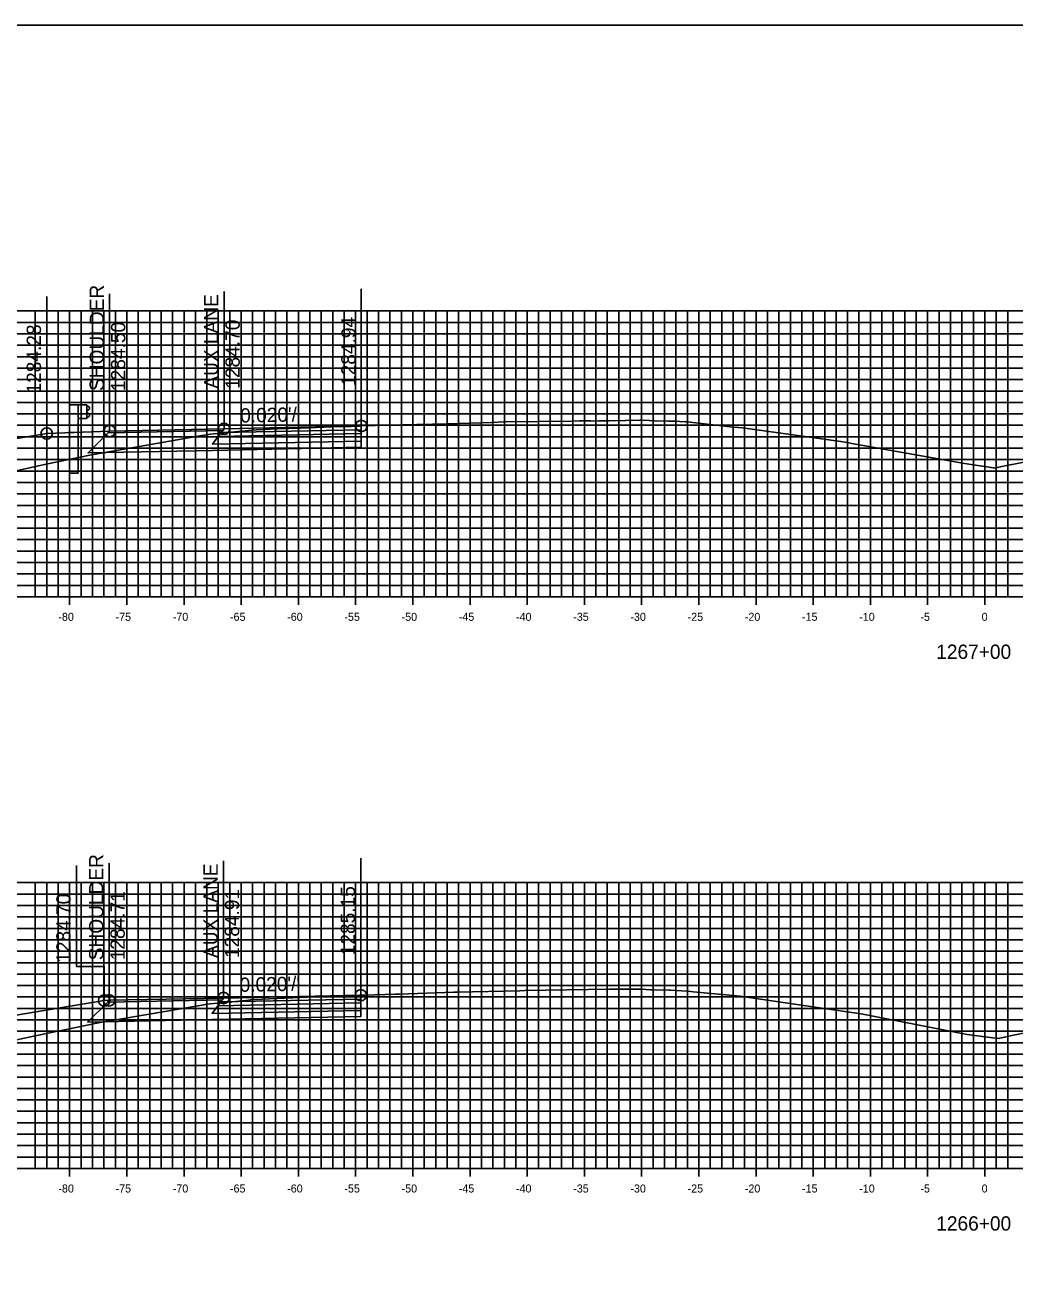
# Model space of a CAD drawing. Extents: x 674939 to 678919, y 750652 to 765176.
# Drawn here: x 678664.6 to 678751.2, y 762076.3 to 762186.3 of the extents above; entities that cross this region are included whole.
import ezdxf

# ---------------------------------------------------------------- set-up
doc = ezdxf.new("R2010")
doc.units = 0
for name, color, linetype in [('R_Alt Surface', 7, 'Continuous'), ('R_Axis', 7, 'Continuous'), ('R_Axis Annot', 7, 'Continuous'), ('R_Exist Surface', 7, 'Continuous'), ('R_Fin Surface', 7, 'Continuous'), ('R_Grid', 7, 'Continuous'), ('R_Guardrail', 7, 'Continuous'), ('R_No Plot', 7, 'Continuous'), ('R_Xsect Elev', 7, 'Continuous'), ('R_Xsect Slope', 7, 'Continuous')]:
    doc.layers.add(name, color=color, linetype=linetype)

msp = doc.modelspace()

# ---------------------------------------------------------------- linework, layer by layer
for points in [[(678666.53, 762150.57), (678652.03, 762148.15), (678638.94, 762143.79)], [(678671.56, 762100.98), (678651.98, 762097.72), (678635.68, 762092.29)]]:
    msp.add_lwpolyline(points)
at = {"layer": 'R_Alt Surface'}
for points in [[(678694.03, 762149.91), (678694.03, 762149.37), (678681.03, 762149.1), (678670.15, 762148.88), (678671.91, 762150.63)], [(678693.98, 762100.12), (678693.98, 762099.58), (678680.98, 762099.32), (678670.1, 762099.09), (678671.86, 762100.84)]]:
    msp.add_lwpolyline(points, dxfattribs=at)
for points in [[(678694.03, 762150.57), (678694.03, 762149.91), (678681.03, 762149.64), (678681.53, 762150.31)], [(678694.03, 762150.9), (678694.03, 762150.57), (678681.53, 762150.31), (678681.78, 762150.65)], [(678693.98, 762101.11), (678693.98, 762100.78), (678681.48, 762100.53), (678681.73, 762100.86)], [(678693.98, 762100.78), (678693.98, 762100.12), (678680.98, 762099.86), (678681.48, 762100.53)]]:
    msp.add_lwpolyline(points, close=True, dxfattribs=at)
at = {"layer": 'R_Axis'}
for p, q in [((678598.53, 762136.29), (678898.53, 762136.29)), ((678668.53, 762135.59), (678668.53, 762136.99)), ((678673.53, 762135.59), (678673.53, 762136.99)), ((678678.53, 762135.59), (678678.53, 762136.99)), ((678683.53, 762135.59), (678683.53, 762136.99)), ((678688.53, 762135.59), (678688.53, 762136.99)), ((678693.53, 762135.59), (678693.53, 762136.99)), ((678698.53, 762135.59), (678698.53, 762136.99)), ((678703.53, 762135.59), (678703.53, 762136.99)), ((678708.53, 762135.59), (678708.53, 762136.99)), ((678713.53, 762135.59), (678713.53, 762136.99)), ((678718.53, 762135.59), (678718.53, 762136.99)), ((678723.53, 762135.59), (678723.53, 762136.99)), ((678728.53, 762135.59), (678728.53, 762136.99)), ((678733.53, 762135.59), (678733.53, 762136.99)), ((678738.53, 762135.59), (678738.53, 762136.99)), ((678743.53, 762135.59), (678743.53, 762136.99)), ((678748.53, 762135.59), (678748.53, 762136.99)), ((678668.53, 762085.59), (678668.53, 762086.99)), ((678673.53, 762085.59), (678673.53, 762086.99)), ((678678.53, 762085.59), (678678.53, 762086.99)), ((678683.53, 762085.59), (678683.53, 762086.99)), ((678688.53, 762085.59), (678688.53, 762086.99)), ((678693.53, 762085.59), (678693.53, 762086.99)), ((678698.53, 762085.59), (678698.53, 762086.99)), ((678703.53, 762085.59), (678703.53, 762086.99)), ((678708.53, 762085.59), (678708.53, 762086.99)), ((678713.53, 762085.59), (678713.53, 762086.99)), ((678718.53, 762085.59), (678718.53, 762086.99)), ((678723.53, 762085.59), (678723.53, 762086.99)), ((678728.53, 762085.59), (678728.53, 762086.99)), ((678733.53, 762085.59), (678733.53, 762086.99)), ((678738.53, 762085.59), (678738.53, 762086.99)), ((678743.53, 762085.59), (678743.53, 762086.99)), ((678748.53, 762085.59), (678748.53, 762086.99)), ((678598.53, 762086.29), (678898.53, 762086.29))]:
    msp.add_line(p, q, dxfattribs=at)
at = {"layer": 'R_Exist Surface'}
for points in [[(678661.59, 762146.82), (678666.47, 762147.89), (678670.31, 762148.69), (678680.1, 762150.39), (678680.66, 762150.49), (678680.85, 762150.51), (678684.17, 762150.83), (678684.53, 762150.86), (678684.85, 762150.89), (678686.69, 762150.97), (678688.7, 762151.05), (678690.78, 762151.14), (678691.56, 762151.16), (678693.15, 762151.2), (678693.87, 762151.22), (678694.03, 762151.23), (678695.25, 762151.26), (678698.89, 762151.36), (678701.6, 762151.43), (678705.4, 762151.55), (678706.48, 762151.58), (678709.55, 762151.61), (678712.49, 762151.66), (678713.1, 762151.67), (678714.08, 762151.68), (678714.33, 762151.66), (678714.82, 762151.69), (678715.68, 762151.69), (678717.16, 762151.71), (678718.38, 762151.74), (678718.4, 762151.74), (678718.47, 762151.74), (678719.19, 762151.7), (678719.65, 762151.67), (678720.88, 762151.66), (678721.5, 762151.65), (678721.88, 762151.63), (678722.37, 762151.6), (678722.45, 762151.59), (678722.51, 762151.58), (678726.26, 762151.17), (678727.35, 762151.08), (678735.94, 762149.87), (678736.5, 762149.79), (678736.91, 762149.71), (678746.74, 762147.95), (678749.28, 762147.56), (678749.33, 762147.55), (678750.3, 762147.75), (678759.84, 762149.62)], [(678662.14, 762097.17), (678665.52, 762097.9), (678671.21, 762099.06), (678679.59, 762100.5), (678680.58, 762100.67), (678680.82, 762100.69), (678683.96, 762100.98), (678683.97, 762100.99), (678684.54, 762101.07), (678684.68, 762101.08), (678689.98, 762101.3), (678690.28, 762101.31), (678692.18, 762101.39), (678693.89, 762101.44), (678693.98, 762101.44), (678694.34, 762101.45), (678696.99, 762101.53), (678697.38, 762101.54), (678702.11, 762101.7), (678702.13, 762101.7), (678702.18, 762101.7), (678702.19, 762101.7), (678702.22, 762101.7), (678702.39, 762101.71), (678707.88, 762101.84), (678708.31, 762101.85), (678715.69, 762101.96), (678715.91, 762101.96), (678718.39, 762101.98), (678718.56, 762101.98), (678718.56, 762101.98), (678719.32, 762101.93), (678719.38, 762101.93), (678719.42, 762101.93), (678720.93, 762101.89), (678721.04, 762101.89), (678722.55, 762101.8), (678722.57, 762101.8), (678723.03, 762101.75), (678727.13, 762101.35), (678734.07, 762100.34), (678737.73, 762099.81), (678744.89, 762098.42), (678746.98, 762098.01), (678749.47, 762097.7), (678749.72, 762097.67), (678750.88, 762097.91), (678760.77, 762099.92)]]:
    msp.add_lwpolyline(points, dxfattribs=at)
at = {"layer": 'R_Fin Surface'}
for points in [[(678629.51, 762144.26), (678630.94, 762143.79), (678638.94, 762143.79), (678652.03, 762148.15), (678666.53, 762150.57), (678672.03, 762150.79), (678682.03, 762150.99), (678694.03, 762151.23)], [(678672.03, 762150.79), (678666.53, 762150.57)], [(678672.03, 762150.79), (678682.03, 762150.99), (678694.03, 762151.23)], [(678633.2, 762092.29), (678634.1, 762092.29), (678635.68, 762092.29), (678651.98, 762097.72), (678671.56, 762100.98), (678671.98, 762101), (678681.98, 762101.2), (678693.98, 762101.44)], [(678671.98, 762101), (678671.56, 762100.98)], [(678671.98, 762101), (678681.98, 762101.2), (678693.98, 762101.44)]]:
    msp.add_lwpolyline(points, dxfattribs=at)
for points in [[(678682.03, 762150.99), (678672.03, 762150.79), (678671.91, 762150.63), (678681.91, 762150.83)], [(678694.03, 762151.23), (678694.03, 762150.9), (678681.78, 762150.65), (678682.03, 762150.99)], [(678681.98, 762101.2), (678671.98, 762101), (678671.86, 762100.84), (678681.86, 762101.04)], [(678693.98, 762101.44), (678693.98, 762101.11), (678681.73, 762100.86), (678681.98, 762101.2)]]:
    msp.add_lwpolyline(points, close=True, dxfattribs=at)
at = {"layer": 'R_Grid'}
for p, q in [((678598.53, 762161.29), (678898.53, 762161.29)), ((678665.53, 762136.29), (678665.53, 762161.29)), ((678666.53, 762136.29), (678666.53, 762161.29)), ((678667.53, 762136.29), (678667.53, 762161.29)), ((678668.53, 762136.29), (678668.53, 762161.29)), ((678669.53, 762136.29), (678669.53, 762161.29)), ((678670.53, 762136.29), (678670.53, 762161.29)), ((678671.53, 762136.29), (678671.53, 762161.29)), ((678672.53, 762136.29), (678672.53, 762161.29)), ((678673.53, 762136.29), (678673.53, 762161.29)), ((678674.53, 762136.29), (678674.53, 762161.29)), ((678675.53, 762136.29), (678675.53, 762161.29)), ((678676.53, 762136.29), (678676.53, 762161.29)), ((678677.53, 762136.29), (678677.53, 762161.29)), ((678678.53, 762136.29), (678678.53, 762161.29)), ((678679.53, 762136.29), (678679.53, 762161.29)), ((678680.53, 762136.29), (678680.53, 762161.29)), ((678681.53, 762136.29), (678681.53, 762161.29)), ((678682.53, 762136.29), (678682.53, 762161.29)), ((678683.53, 762136.29), (678683.53, 762161.29)), ((678684.53, 762136.29), (678684.53, 762161.29)), ((678685.53, 762136.29), (678685.53, 762161.29)), ((678686.53, 762136.29), (678686.53, 762161.29)), ((678687.53, 762136.29), (678687.53, 762161.29)), ((678688.53, 762136.29), (678688.53, 762161.29)), ((678689.53, 762136.29), (678689.53, 762161.29)), ((678690.53, 762136.29), (678690.53, 762161.29)), ((678691.53, 762136.29), (678691.53, 762161.29)), ((678692.53, 762136.29), (678692.53, 762161.29)), ((678693.53, 762136.29), (678693.53, 762161.29)), ((678694.53, 762136.29), (678694.53, 762161.29)), ((678695.53, 762136.29), (678695.53, 762161.29)), ((678696.53, 762136.29), (678696.53, 762161.29)), ((678697.53, 762136.29), (678697.53, 762161.29)), ((678698.53, 762136.29), (678698.53, 762161.29)), ((678699.53, 762136.29), (678699.53, 762161.29)), ((678700.53, 762136.29), (678700.53, 762161.29)), ((678701.53, 762136.29), (678701.53, 762161.29)), ((678702.53, 762136.29), (678702.53, 762161.29)), ((678703.53, 762136.29), (678703.53, 762161.29)), ((678704.53, 762136.29), (678704.53, 762161.29)), ((678705.53, 762136.29), (678705.53, 762161.29)), ((678706.53, 762136.29), (678706.53, 762161.29)), ((678707.53, 762136.29), (678707.53, 762161.29)), ((678708.53, 762136.29), (678708.53, 762161.29)), ((678709.53, 762136.29), (678709.53, 762161.29)), ((678710.53, 762136.29), (678710.53, 762161.29)), ((678711.53, 762136.29), (678711.53, 762161.29)), ((678712.53, 762136.29), (678712.53, 762161.29)), ((678713.53, 762136.29), (678713.53, 762161.29)), ((678714.53, 762136.29), (678714.53, 762161.29)), ((678715.53, 762136.29), (678715.53, 762161.29)), ((678716.53, 762136.29), (678716.53, 762161.29)), ((678717.53, 762136.29), (678717.53, 762161.29)), ((678718.53, 762136.29), (678718.53, 762161.29)), ((678719.53, 762136.29), (678719.53, 762161.29)), ((678720.53, 762136.29), (678720.53, 762161.29)), ((678721.53, 762136.29), (678721.53, 762161.29)), ((678722.53, 762136.29), (678722.53, 762161.29)), ((678723.53, 762136.29), (678723.53, 762161.29)), ((678724.53, 762136.29), (678724.53, 762161.29)), ((678725.53, 762136.29), (678725.53, 762161.29)), ((678726.53, 762136.29), (678726.53, 762161.29)), ((678727.53, 762136.29), (678727.53, 762161.29)), ((678728.53, 762136.29), (678728.53, 762161.29)), ((678729.53, 762136.29), (678729.53, 762161.29)), ((678730.53, 762136.29), (678730.53, 762161.29)), ((678731.53, 762136.29), (678731.53, 762161.29)), ((678732.53, 762136.29), (678732.53, 762161.29)), ((678733.53, 762136.29), (678733.53, 762161.29)), ((678734.53, 762136.29), (678734.53, 762161.29)), ((678735.53, 762136.29), (678735.53, 762161.29)), ((678736.53, 762136.29), (678736.53, 762161.29)), ((678737.53, 762136.29), (678737.53, 762161.29)), ((678738.53, 762136.29), (678738.53, 762161.29)), ((678739.53, 762136.29), (678739.53, 762161.29)), ((678740.53, 762136.29), (678740.53, 762161.29)), ((678741.53, 762136.29), (678741.53, 762161.29)), ((678742.53, 762136.29), (678742.53, 762161.29)), ((678743.53, 762136.29), (678743.53, 762161.29)), ((678744.53, 762136.29), (678744.53, 762161.29)), ((678745.53, 762136.29), (678745.53, 762161.29)), ((678746.53, 762136.29), (678746.53, 762161.29)), ((678747.53, 762136.29), (678747.53, 762161.29)), ((678748.53, 762136.29), (678748.53, 762161.29)), ((678749.53, 762136.29), (678749.53, 762161.29)), ((678750.53, 762136.29), (678750.53, 762161.29)), ((678598.53, 762160.29), (678898.53, 762160.29)), ((678598.53, 762159.29), (678898.53, 762159.29)), ((678598.53, 762158.29), (678898.53, 762158.29)), ((678598.53, 762157.29), (678898.53, 762157.29)), ((678598.53, 762156.29), (678898.53, 762156.29)), ((678598.53, 762155.29), (678898.53, 762155.29)), ((678598.53, 762154.29), (678898.53, 762154.29)), ((678598.53, 762153.29), (678898.53, 762153.29)), ((678598.53, 762152.29), (678898.53, 762152.29)), ((678598.53, 762151.29), (678898.53, 762151.29)), ((678598.53, 762150.29), (678898.53, 762150.29)), ((678598.53, 762149.29), (678898.53, 762149.29)), ((678598.53, 762148.29), (678898.53, 762148.29)), ((678598.53, 762147.29), (678898.53, 762147.29)), ((678598.53, 762146.29), (678898.53, 762146.29)), ((678598.53, 762145.29), (678898.53, 762145.29)), ((678598.53, 762144.29), (678898.53, 762144.29)), ((678598.53, 762143.29), (678898.53, 762143.29)), ((678598.53, 762142.29), (678898.53, 762142.29)), ((678598.53, 762141.29), (678898.53, 762141.29)), ((678598.53, 762140.29), (678898.53, 762140.29)), ((678598.53, 762139.29), (678898.53, 762139.29)), ((678598.53, 762138.29), (678898.53, 762138.29)), ((678598.53, 762137.29), (678898.53, 762137.29)), ((678598.53, 762136.29), (678898.53, 762136.29)), ((678598.53, 762111.29), (678898.53, 762111.29)), ((678665.53, 762086.29), (678665.53, 762111.29)), ((678666.53, 762086.29), (678666.53, 762111.29)), ((678667.53, 762086.29), (678667.53, 762111.29)), ((678668.53, 762086.29), (678668.53, 762111.29)), ((678669.53, 762086.29), (678669.53, 762111.29)), ((678670.53, 762086.29), (678670.53, 762111.29)), ((678671.53, 762086.29), (678671.53, 762111.29)), ((678672.53, 762086.29), (678672.53, 762111.29)), ((678673.53, 762086.29), (678673.53, 762111.29)), ((678674.53, 762086.29), (678674.53, 762111.29)), ((678675.53, 762086.29), (678675.53, 762111.29)), ((678676.53, 762086.29), (678676.53, 762111.29)), ((678677.53, 762086.29), (678677.53, 762111.29)), ((678678.53, 762086.29), (678678.53, 762111.29)), ((678679.53, 762086.29), (678679.53, 762111.29)), ((678680.53, 762086.29), (678680.53, 762111.29)), ((678681.53, 762086.29), (678681.53, 762111.29)), ((678682.53, 762086.29), (678682.53, 762111.29)), ((678683.53, 762086.29), (678683.53, 762111.29)), ((678684.53, 762086.29), (678684.53, 762111.29)), ((678685.53, 762086.29), (678685.53, 762111.29)), ((678686.53, 762086.29), (678686.53, 762111.29)), ((678687.53, 762086.29), (678687.53, 762111.29)), ((678688.53, 762086.29), (678688.53, 762111.29)), ((678689.53, 762086.29), (678689.53, 762111.29)), ((678690.53, 762086.29), (678690.53, 762111.29)), ((678691.53, 762086.29), (678691.53, 762111.29)), ((678692.53, 762086.29), (678692.53, 762111.29)), ((678693.53, 762086.29), (678693.53, 762111.29)), ((678694.53, 762086.29), (678694.53, 762111.29)), ((678695.53, 762086.29), (678695.53, 762111.29)), ((678696.53, 762086.29), (678696.53, 762111.29)), ((678697.53, 762086.29), (678697.53, 762111.29)), ((678698.53, 762086.29), (678698.53, 762111.29)), ((678699.53, 762086.29), (678699.53, 762111.29)), ((678700.53, 762086.29), (678700.53, 762111.29)), ((678701.53, 762086.29), (678701.53, 762111.29)), ((678702.53, 762086.29), (678702.53, 762111.29)), ((678703.53, 762086.29), (678703.53, 762111.29)), ((678704.53, 762086.29), (678704.53, 762111.29)), ((678705.53, 762086.29), (678705.53, 762111.29)), ((678706.53, 762086.29), (678706.53, 762111.29)), ((678707.53, 762086.29), (678707.53, 762111.29)), ((678708.53, 762086.29), (678708.53, 762111.29)), ((678709.53, 762086.29), (678709.53, 762111.29)), ((678710.53, 762086.29), (678710.53, 762111.29)), ((678711.53, 762086.29), (678711.53, 762111.29)), ((678712.53, 762086.29), (678712.53, 762111.29)), ((678713.53, 762086.29), (678713.53, 762111.29)), ((678714.53, 762086.29), (678714.53, 762111.29)), ((678715.53, 762086.29), (678715.53, 762111.29)), ((678716.53, 762086.29), (678716.53, 762111.29)), ((678717.53, 762086.29), (678717.53, 762111.29)), ((678718.53, 762086.29), (678718.53, 762111.29)), ((678719.53, 762086.29), (678719.53, 762111.29)), ((678720.53, 762086.29), (678720.53, 762111.29)), ((678721.53, 762086.29), (678721.53, 762111.29)), ((678722.53, 762086.29), (678722.53, 762111.29)), ((678723.53, 762086.29), (678723.53, 762111.29)), ((678724.53, 762086.29), (678724.53, 762111.29)), ((678725.53, 762086.29), (678725.53, 762111.29)), ((678726.53, 762086.29), (678726.53, 762111.29)), ((678727.53, 762086.29), (678727.53, 762111.29)), ((678728.53, 762086.29), (678728.53, 762111.29)), ((678729.53, 762086.29), (678729.53, 762111.29)), ((678730.53, 762086.29), (678730.53, 762111.29)), ((678731.53, 762086.29), (678731.53, 762111.29)), ((678732.53, 762086.29), (678732.53, 762111.29)), ((678733.53, 762086.29), (678733.53, 762111.29)), ((678734.53, 762086.29), (678734.53, 762111.29)), ((678735.53, 762086.29), (678735.53, 762111.29)), ((678736.53, 762086.29), (678736.53, 762111.29)), ((678737.53, 762086.29), (678737.53, 762111.29)), ((678738.53, 762086.29), (678738.53, 762111.29)), ((678739.53, 762086.29), (678739.53, 762111.29)), ((678740.53, 762086.29), (678740.53, 762111.29)), ((678741.53, 762086.29), (678741.53, 762111.29)), ((678742.53, 762086.29), (678742.53, 762111.29)), ((678743.53, 762086.29), (678743.53, 762111.29)), ((678744.53, 762086.29), (678744.53, 762111.29)), ((678745.53, 762086.29), (678745.53, 762111.29)), ((678746.53, 762086.29), (678746.53, 762111.29)), ((678747.53, 762086.29), (678747.53, 762111.29)), ((678748.53, 762086.29), (678748.53, 762111.29)), ((678749.53, 762086.29), (678749.53, 762111.29)), ((678750.53, 762086.29), (678750.53, 762111.29)), ((678598.53, 762110.29), (678898.53, 762110.29)), ((678598.53, 762109.29), (678898.53, 762109.29)), ((678598.53, 762108.29), (678898.53, 762108.29)), ((678598.53, 762107.29), (678898.53, 762107.29)), ((678598.53, 762106.29), (678898.53, 762106.29)), ((678598.53, 762105.29), (678898.53, 762105.29)), ((678598.53, 762104.29), (678898.53, 762104.29)), ((678598.53, 762103.29), (678898.53, 762103.29)), ((678598.53, 762102.29), (678898.53, 762102.29)), ((678598.53, 762101.29), (678898.53, 762101.29)), ((678598.53, 762100.29), (678898.53, 762100.29)), ((678598.53, 762099.29), (678898.53, 762099.29)), ((678598.53, 762098.29), (678898.53, 762098.29)), ((678598.53, 762097.29), (678898.53, 762097.29)), ((678598.53, 762096.29), (678898.53, 762096.29)), ((678598.53, 762095.29), (678898.53, 762095.29)), ((678598.53, 762094.29), (678898.53, 762094.29)), ((678598.53, 762093.29), (678898.53, 762093.29)), ((678598.53, 762092.29), (678898.53, 762092.29)), ((678598.53, 762091.29), (678898.53, 762091.29)), ((678598.53, 762090.29), (678898.53, 762090.29)), ((678598.53, 762089.29), (678898.53, 762089.29)), ((678598.53, 762088.29), (678898.53, 762088.29)), ((678598.53, 762087.29), (678898.53, 762087.29)), ((678598.53, 762086.29), (678898.53, 762086.29))]:
    msp.add_line(p, q, dxfattribs=at)
at = {"layer": 'R_Guardrail'}
for points in [[(678669.28, 762153.07), (678668.53, 762153.07), (678668.53, 762150.65), (678669.28, 762150.68)], [(678670.03, 762153.07), (678669.28, 762153.07), (678669.28, 762151.89), (678670.03, 762151.89)], [(678670.03, 762152.99), (678670.13, 762152.97), (678670.27, 762152.87), (678670.27, 762152.72), (678670.04, 762152.52), (678670.04, 762152.43), (678670.27, 762152.23), (678670.27, 762152.09), (678670.13, 762151.99), (678670.03, 762151.97)]]:
    msp.add_lwpolyline(points, close=True, dxfattribs=at)
for points in [[(678669.28, 762147.1), (678669.28, 762150.68), (678668.53, 762150.65), (678668.53, 762147.1)], [(678669.28, 762147.1), (678668.53, 762147.1)]]:
    msp.add_lwpolyline(points, dxfattribs=at)
at = {"layer": 'R_No Plot'}
msp.add_lwpolyline([(678578.53, 761966.29), (678918.53, 761966.29), (678918.53, 762186.29), (678578.53, 762186.29)], close=True, dxfattribs=at)
for centre in [(678694.03, 762151.23), (678666.53, 762150.57), (678672.03, 762150.79), (678682.03, 762150.99), (678671.56, 762100.98), (678671.98, 762101), (678681.98, 762101.2), (678693.98, 762101.44)]:
    msp.add_circle(centre, 0.5, dxfattribs=at)
at = {"layer": 'R_Xsect Elev'}
for p, q in [((678666.53, 762150.57), (678666.53, 762162.57)), ((678672.03, 762150.79), (678672.03, 762162.79)), ((678682.03, 762150.99), (678682.03, 762162.99)), ((678694.03, 762151.23), (678694.03, 762163.23)), ((678671.98, 762101), (678671.98, 762113)), ((678681.98, 762101.2), (678681.98, 762113.2)), ((678693.98, 762101.44), (678693.98, 762113.44))]:
    msp.add_line(p, q, dxfattribs=at)
msp.add_lwpolyline([(678671.56, 762100.98), (678671.56, 762103.96), (678669.12, 762103.96), (678669.12, 762112.78)], dxfattribs=at)

# ---------------------------------------------------------------- texts
at = {"layer": 'R_Axis Annot'}
for s, height, p in [('-80', 0.7, (678667.55, 762134.19)), ('-75', 0.7, (678672.55, 762134.19)), ('-70', 0.7, (678677.55, 762134.19)), ('-65', 0.7, (678682.55, 762134.19)), ('-60', 0.7, (678687.55, 762134.19)), ('-55', 0.7, (678692.55, 762134.19)), ('-50', 0.7, (678697.55, 762134.19)), ('-45', 0.7, (678702.55, 762134.19)), ('-40', 0.7, (678707.55, 762134.19)), ('-35', 0.7, (678712.55, 762134.19)), ('-30', 0.7, (678717.55, 762134.19)), ('-25', 0.7, (678722.55, 762134.19)), ('-20', 0.7, (678727.55, 762134.19)), ('-15', 0.7, (678732.55, 762134.19)), ('-10', 0.7, (678737.55, 762134.19)), ('-5', 0.7, (678742.9, 762134.19)), ('0', 0.7, (678748.25, 762134.19)), ('1267+00', 1.25, (678744.28, 762130.86)), ('-80', 0.7, (678667.55, 762084.19)), ('-75', 0.7, (678672.55, 762084.19)), ('-70', 0.7, (678677.55, 762084.19)), ('-65', 0.7, (678682.55, 762084.19)), ('-60', 0.7, (678687.55, 762084.19)), ('-55', 0.7, (678692.55, 762084.19)), ('-50', 0.7, (678697.55, 762084.19)), ('-45', 0.7, (678702.55, 762084.19)), ('-40', 0.7, (678707.55, 762084.19)), ('-35', 0.7, (678712.55, 762084.19)), ('-30', 0.7, (678717.55, 762084.19)), ('-25', 0.7, (678722.55, 762084.19)), ('-20', 0.7, (678727.55, 762084.19)), ('-15', 0.7, (678732.55, 762084.19)), ('-10', 0.7, (678737.55, 762084.19)), ('-5', 0.7, (678742.9, 762084.19)), ('0', 0.7, (678748.25, 762084.19)), ('1266+00', 1.25, (678744.28, 762080.86))]:
    msp.add_text(s, height=height, dxfattribs=at).set_placement(p)
at = {"layer": 'R_Xsect Elev'}
for s, p in [('SHOULDER', (678671.53, 762154.29)), ('AUX LANE', (678681.53, 762154.49)), ('1284.70', (678683.4, 762154.49)), ('1284.94', (678693.53, 762154.73)), ('1284.28', (678666.03, 762154.07)), ('1284.50', (678673.4, 762154.29)), ('SHOULDER', (678671.48, 762104.5)), ('AUX LANE', (678681.48, 762104.7)), ('1285.15', (678693.48, 762104.94)), ('1284.70', (678668.62, 762104.28)), ('1284.71', (678673.35, 762104.5)), ('1284.91', (678683.35, 762104.7))]:
    msp.add_text(s, height=1.25, rotation=90, dxfattribs=at).set_placement(p)
at = {"layer": 'R_Xsect Slope'}
for p in [(678683.45, 762151.52), (678683.4, 762101.73)]:
    msp.add_text("0.020'/'", height=1.25, rotation=1.1458, dxfattribs=at).set_placement(p)

doc.saveas('drawing.dxf')
